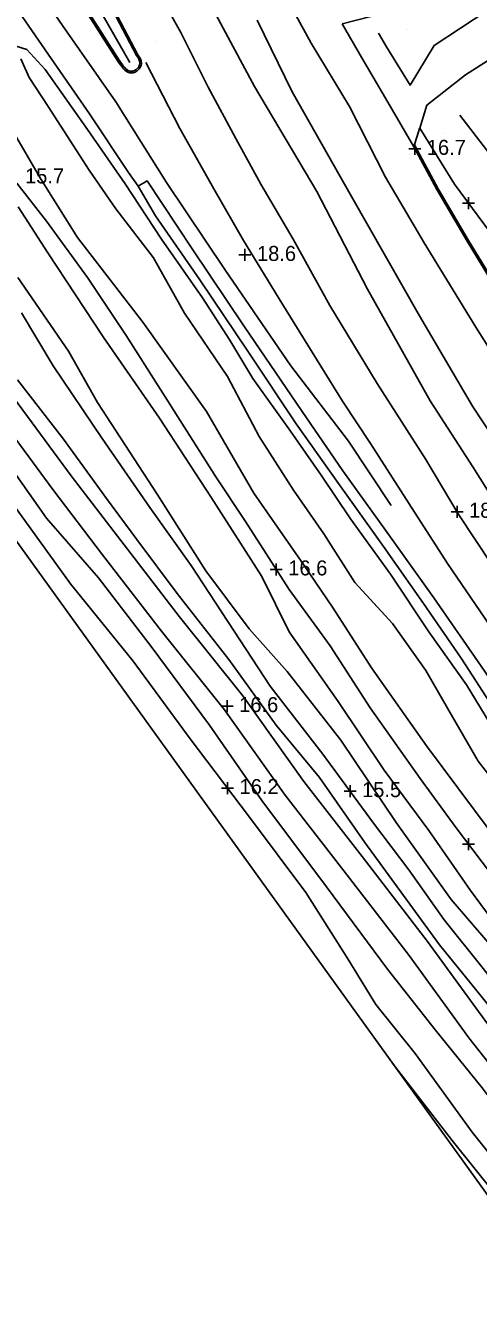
# Model space of a CAD drawing. Extents: x 2316231 to 2323598, y 363169 to 371906.
# Drawn here: x 2318067.7 to 2318218.6, y 368070.9 to 368495.1 of the extents above; entities that cross this region are included whole.
import ezdxf

# ---------------------------------------------------------------- set-up
doc = ezdxf.new("R2010")
doc.units = 0
for name, color, linetype in [('RD_DTM_BkLn1', 7, 'Continuous'), ('RD_DTM_Spot', 7, 'Continuous'), ('RD_DTM_TinHull', 7, 'Continuous'), ('RD_DTM_Void', 7, 'Continuous'), ('RD_EX_Road', 7, 'Continuous')]:
    doc.layers.add(name, color=color, linetype=linetype)

msp = doc.modelspace()

# ---------------------------------------------------------------- linework, layer by layer
at = {"layer": 'RD_DTM_BkLn1'}
for points in [[(2317994.945, 368943.256), (2317999.581, 368922.486), (2318006.415, 368894.237), (2318012.687, 368867.615), (2318018.739, 368844.567), (2318025.715, 368820.723), (2318032.954, 368796.181), (2318042.568, 368767.866), (2318051.932, 368740.972), (2318061.741, 368713.692), (2318072.652, 368684.171), (2318080.313, 368665.019), (2318090.671, 368641.168), (2318103.423, 368611.607), (2318115.122, 368584.84), (2318126.37, 368560.77), (2318140.521, 368532.325), (2318153.45, 368506.603), (2318162.871, 368489.204)], [(2317800.727, 368903.713), (2317822.559, 368871.316), (2317848.195, 368833.555), (2317873.003, 368797.108), (2317897.118, 368762.937), (2317918.852, 368734.909), (2317938.14, 368706.056), (2317957.247, 368676.396), (2317975.021, 368648.353), (2317993.334, 368624.472), (2318012.682, 368595.462), (2318033.529, 368563.765), (2318053.633, 368533.466), (2318080.086, 368495.162), (2318097.769, 368469.694), (2318114.655, 368442.844), (2318134.076, 368413.87), (2318156.078, 368381.786), (2318175.29, 368356.772), (2318189.565, 368335.319)], [(2317941.601, 368736.7), (2317960.274, 368728.753), (2317984.699, 368726.449), (2318000.484, 368696.797), (2318016.398, 368660.117), (2318030.777, 368625.931), (2318048.928, 368588.644), (2318060.554, 368561.456), (2318074.007, 368533.157), (2318086.079, 368511.649), (2318102.491, 368482.766)], [(2318061.187, 368647.202), (2318077.511, 368611.086), (2318095.044, 368571.67), (2318111.086, 368538.72), (2318127.178, 368506.372), (2318144.03, 368474.816), (2318164.713, 368439.858), (2318181.683, 368407.388), (2318202.506, 368370.167)], [(2318108.909, 368511.719), (2318119.482, 368492.765), (2318128.577, 368474.561), (2318137.782, 368457.548), (2318146.113, 368442.318), (2318156.88, 368423.953), (2318169.071, 368401.915), (2318184.84, 368375.946), (2318201.019, 368350.59), (2318211.871, 368332.526), (2318228.82, 368306.879), (2318246.55, 368280.761), (2318262.976, 368258.004), (2318282.016, 368231.101), (2318302.091, 368204.027), (2318315.434, 368185.909), (2318329.38, 368168.609), (2318343.565, 368150.201), (2318359.6, 368130.104), (2318375.72, 368110.741), (2318392.524, 368090.559), (2318408.321, 368071.979), (2318426.423, 368050.577)], [(2318185.287, 368492.561), (2318187.925, 368487.994), (2318195.792, 368475.232), (2318203.788, 368488.501), (2318221.359, 368499.992), (2318235.286, 368506.653)], [(2318144.884, 368496.886), (2318156.518, 368473.032), (2318176.299, 368438.22), (2318198.994, 368398.492), (2318216.607, 368368.391), (2318230.329, 368347.481)], [(2318064.63, 368488.288), (2318068.214, 368487.137), (2318074.265, 368480.517), (2318088.338, 368460.484), (2318100.971, 368442.356), (2318112.977, 368424.001), (2318126.678, 368404.427), (2318135.782, 368390.314), (2318143.492, 368377.589), (2318156.042, 368360.075), (2318166.227, 368345.37), (2318176.028, 368330.835), (2318189.262, 368312.502), (2318202.109, 368293.194), (2318214.635, 368275.596), (2318226.758, 368255.736)], [(2318162.871, 368489.204), (2318175.606, 368468.152), (2318187.577, 368444.658)], [(2318088.982, 368446.98), (2318075.309, 368468.167), (2318068.976, 368477.772), (2318066.161, 368484)], [(2318107.859, 368482.862), (2318119.111, 368460.886), (2318130.428, 368440.788), (2318140.355, 368423.568), (2318153.126, 368402.636), (2318161.797, 368388.669), (2318168.932, 368377.064), (2318173.297, 368370.002), (2318182.582, 368355.913), (2318195.547, 368335.883), (2318208.297, 368315.962), (2318220.737, 368297.799), (2318234.567, 368276.936), (2318251.642, 368253.84), (2318264.372, 368235.965), (2318274.076, 368221.201), (2318287.649, 368203.986)], [(2318212.426, 368465.291), (2318225.687, 368448.005), (2318240.674, 368422.519)], [(2318355.855, 368057.82), (2318343.678, 368075.273), (2318330.507, 368089.394), (2318316.146, 368109.981), (2318299.517, 368132.98), (2318282.749, 368153.403), (2318270.434, 368168.473), (2318255.477, 368186.089), (2318237.276, 368206.022), (2318222.147, 368227.356), (2318201.316, 368255.322), (2318182.996, 368281.225), (2318170.247, 368301.17), (2318160.314, 368315.718), (2318143.83, 368339.378), (2318127.967, 368366.611), (2318106.815, 368396.347), (2318085.034, 368424.592), (2318072.766, 368444.235), (2318063.317, 368460.382)], [(2318088.982, 368446.98), (2318097.836, 368434.035), (2318110.34, 368417.809), (2318120.65, 368399.386), (2318134.973, 368378.306), (2318145.58, 368358.281), (2318156.95, 368340.396), (2318167.051, 368325.848), (2318177.366, 368309.639), (2318189.972, 368295.976), (2318201.094, 368280.379), (2318209.93, 368264.919), (2318218.515, 368250.158), (2318230.767, 368234.318)], [(2318187.577, 368444.658), (2318200.539, 368422.787), (2318217.711, 368394.708), (2318233.95, 368369.075), (2318252.986, 368340.03), (2318268.291, 368316.866), (2318281.97, 368298.278)], [(2318065.283, 368434.72), (2318075.202, 368419.426), (2318093.578, 368391.442), (2318112.318, 368364.431), (2318129.47, 368338.182), (2318146.417, 368311.669), (2318155.547, 368293.272), (2318171.815, 368270.045), (2318187.206, 368247.194), (2318202.073, 368227.148), (2318215.941, 368207.14), (2318227.472, 368191.493), (2318242.967, 368172.384), (2318259.973, 368150.745), (2318282.177, 368123.209), (2318298.547, 368102.353), (2318318.735, 368077.482), (2318335.815, 368056.733)], [(2318066.446, 368399.504), (2318076.913, 368381.814), (2318093.252, 368357.673), (2318109.123, 368334.64), (2318122.921, 368315.342), (2318135.084, 368296.722), (2318149.249, 368275.197), (2318166.746, 368252.522), (2318183.677, 368229.547), (2318195.377, 368214.008), (2318207.147, 368197.314), (2318220.109, 368181.111), (2318240.955, 368154.517), (2318260.303, 368131.092), (2318277.407, 368110.066), (2318296.281, 368084.367), (2318309.867, 368067.368)], [(2318065.109, 368377.195), (2318080.41, 368357.436), (2318094.713, 368337.692), (2318104.768, 368323.939), (2318118.255, 368306.002), (2318135.405, 368284.025), (2318151.231, 368262.135), (2318165.658, 368244.714), (2318180.799, 368223.078), (2318193.589, 368205.419), (2318205.66, 368189.002), (2318216.21, 368176.077), (2318230.793, 368157.957), (2318245.488, 368136.094), (2318263.946, 368112.61), (2318280.426, 368092.862), (2318298.929, 368067.921)], [(2318062.526, 368372.937), (2318082.966, 368345.23), (2318099.539, 368323.634), (2318119.076, 368298.241), (2318140.135, 368271.917), (2318160.44, 368243.459), (2318179.85, 368218.416), (2318201.631, 368190.149), (2318221.56, 368162.756), (2318240.24, 368139.081), (2318253.714, 368121.51), (2318272.577, 368096.156), (2318289.243, 368073.957), (2318307.562, 368049.903), (2318326.562, 368024.861), (2318345.535, 367999.785), (2318365.417, 367973.496), (2318386.282, 367946.017), (2318406.807, 367919.061), (2318420.962, 367899.448), (2318438.931, 367877.928), (2318456.556, 367853.986), (2318469.944, 367835.395)], [(2318056.375, 368368.287), (2318076.805, 368340.594), (2318093.425, 368318.936), (2318113.01, 368293.482), (2318133.982, 368267.266), (2318154.253, 368238.856), (2318173.75, 368213.701), (2318195.459, 368185.527), (2318215.414, 368158.099), (2318234.154, 368134.347), (2318247.561, 368116.863), (2318266.401, 368091.54), (2318283.093, 368069.307), (2318301.424, 368045.238), (2318320.416, 368020.205), (2318339.386, 367995.134), (2318359.272, 367968.84), (2318380.144, 367941.35), (2318400.613, 367914.469), (2318414.869, 367894.715), (2318432.862, 367873.168), (2318450.323, 367849.448), (2318463.81, 367830.721)], [(2318202.506, 368370.167), (2318216.755, 368348.148), (2318228.352, 368329.602), (2318241.236, 368310.667), (2318255.534, 368288.889)], [(2318063.203, 368347.569), (2318074.757, 368331.141), (2318092.055, 368311.174), (2318109.588, 368288.39), (2318129.015, 368262.148), (2318146.494, 368237.065), (2318168.01, 368208.303), (2318188.288, 368180.892), (2318204.322, 368160.651), (2318219.793, 368141.386), (2318241.489, 368112.527), (2318261.827, 368084.839), (2318278.748, 368062.754)], [(2318061.211, 368339.125), (2318082.7, 368309.256), (2318103.572, 368283.517), (2318122.578, 368257.613), (2318142.354, 368231.562), (2318161.062, 368206.453), (2318175.046, 368184.327), (2318184.363, 368169.119), (2318197.518, 368152.867), (2318216.475, 368126.65), (2318237.719, 368100.176), (2318257.912, 368072.115), (2318276.273, 368048.114), (2318288.317, 368030.553), (2318303.261, 368012.612), (2318315.668, 367995.833), (2318331.299, 367972.861), (2318350.254, 367950.868), (2318368.642, 367928.624), (2318380.444, 367910.149), (2318398.447, 367887.605), (2318414.704, 367864.884), (2318425.677, 367852.705), (2318433.784, 367839.665)], [(2318253.003, 368067.143), (2318231.874, 368096.313), (2318209.79, 368123.837), (2318189.896, 368149.691)]]:
    msp.add_lwpolyline(points, dxfattribs=at)
at = {"layer": 'RD_DTM_Spot'}
for p, q in [((2318111.437, 368489.955), (2318111.437, 368489.955)), ((2318194.834, 368493.888), (2318194.834, 368493.888)), ((2318206.828, 368459.082), (2318206.828, 368459.082))]:
    msp.add_line(p, q, dxfattribs=at)
at = {"layer": 'RD_DTM_TinHull'}
msp.add_lwpolyline([(2319557.442, 369523.873), (2318254.179, 368711.432), (2318782.433, 367887.547), (2318500.627, 367718.473), (2317350.395, 369314.708)], dxfattribs=at)
at = {"layer": 'RD_DTM_Void'}
for p, q in [((2318197.385, 368452.058), (2318197.385, 368456.058)), ((2318195.385, 368454.058), (2318199.385, 368454.058)), ((2318213.279, 368435.995), (2318217.279, 368435.995)), ((2318215.279, 368433.995), (2318215.279, 368437.995)), ((2318138.832, 368418.734), (2318142.832, 368418.734)), ((2318140.832, 368416.734), (2318140.832, 368420.734)), ((2318209.452, 368333.223), (2318213.452, 368333.223)), ((2318211.452, 368331.223), (2318211.452, 368335.223)), ((2318151.248, 368312.029), (2318151.248, 368316.029)), ((2318149.248, 368314.029), (2318153.248, 368314.029)), ((2318134.905, 368266.513), (2318134.905, 368270.513)), ((2318132.905, 368268.513), (2318136.905, 368268.513)), ((2318133.015, 368241.231), (2318137.015, 368241.231)), ((2318135.015, 368239.231), (2318135.015, 368243.231)), ((2318173.824, 368240.203), (2318177.824, 368240.203)), ((2318175.824, 368238.203), (2318175.824, 368242.203)), ((2318215.254, 368220.601), (2318215.254, 368224.601)), ((2318213.254, 368222.601), (2318217.254, 368222.601))]:
    msp.add_line(p, q, dxfattribs=at)
at = {"layer": 'RD_EX_Road'}
for points in [[(2317998.755, 368731.641), (2318003.419, 368718.152), (2318012.136, 368692.331), (2318019.447, 368673.047), (2318026.101, 368656.316), (2318032.711, 368641.006), (2318038.852, 368625.793), (2318045.976, 368609.362), (2318053.257, 368592.774), (2318058.396, 368581.571), (2318066.552, 368563.838), (2318073.404, 368548.972), (2318081.107, 368532.804), (2318088.439, 368517.745), (2318096.132, 368502.504), (2318105.193, 368485.383)], [(2318021.088, 368667.569), (2318025.639, 368656.125), (2318032.25, 368640.813), (2318038.39, 368625.6), (2318045.518, 368609.162), (2318052.801, 368592.569), (2318057.941, 368581.362), (2318066.098, 368563.628), (2318072.951, 368548.76), (2318080.656, 368532.587), (2318087.991, 368517.523), (2318095.688, 368502.275), (2318104.739, 368485.171)], [(2318098.533, 368483.268), (2318083.037, 368507.588), (2318067.623, 368530.812), (2318053.566, 368552.565), (2318037.807, 368577.584), (2318019.038, 368607.17)], [(2318098.944, 368483.553), (2318083.456, 368507.86), (2318068.042, 368531.086), (2318053.988, 368552.834), (2318038.23, 368577.851), (2318019.458, 368607.441)], [(2318199.017, 368460.997), (2318201.397, 368468.577), (2318214.285, 368478.754), (2318228.939, 368488.001), (2318249.617, 368499.954), (2318238.572, 368523.145), (2318216.69, 368511.086), (2318196.538, 368502.826), (2318182.772, 368498.151), (2318173.223, 368495.644)], [(2318061.203, 368506.143), (2318075.287, 368485.545), (2318089.083, 368465.754), (2318102.038, 368446.133), (2318105.205, 368441.613), (2318108.218, 368443.375), (2318123.248, 368420.766), (2318140.401, 368395.082), (2318159.883, 368366.602), (2318173.451, 368346.799), (2318187.621, 368327.115), (2318203.747, 368304.551), (2318220.506, 368280.385), (2318238.247, 368253.557), (2318254.385, 368231.245), (2318256.323, 368228.817)], [(2318197.023, 368454.723), (2318188.426, 368469.652), (2318179.697, 368484.39), (2318173.223, 368495.644)], [(2318199.017, 368460.997), (2318210.643, 368442.249), (2318232.733, 368412.451), (2318252.372, 368422.613), (2318238.989, 368450.034), (2318223.375, 368480.816)], [(2318197.023, 368454.723), (2318198.961, 368460.82), (2318199.017, 368460.997)], [(2318197.023, 368454.723), (2318204.754, 368440.541), (2318214.813, 368423.321), (2318224.827, 368406.944), (2318233.375, 368392.279), (2318239.791, 368381.687)], [(2318197.462, 368454.962), (2318205.189, 368440.787), (2318215.243, 368423.578), (2318225.256, 368407.201), (2318233.805, 368392.535), (2318240.218, 368381.946)], [(2318064.843, 368442.592), (2318074.768, 368429.946), (2318088.399, 368411.178), (2318101.282, 368391.918), (2318115.026, 368370.286), (2318131.073, 368344.894), (2318140.957, 368330.021), (2318155.59, 368307.364), (2318169.196, 368288.596), (2318182.51, 368267.976), (2318199.126, 368244.436), (2318210.801, 368228.476), (2318225.729, 368208.779), (2318245.159, 368184.041), (2318266.743, 368158.854), (2318285.257, 368133.733), (2318305.29, 368109.704), (2318321.585, 368087.404), (2318334.294, 368071.25), (2318350.865, 368048.733)], [(2318105.205, 368441.613), (2318110.997, 368431.768), (2318125.813, 368410.494), (2318141.995, 368386.341), (2318157.889, 368362.49), (2318171.998, 368342.662), (2318186.995, 368321.605), (2318200.313, 368302.681), (2318212.813, 368284.469), (2318224.867, 368265.898), (2318238.039, 368246.517), (2318253.806, 368225.398), (2318256.323, 368228.817)], [(2318065.184, 368411.265), (2318082.003, 368386.653), (2318091.762, 368369.627), (2318111.552, 368339.076), (2318127.767, 368313.527), (2318142.191, 368294.276), (2318154.88, 368280.047), (2318172.738, 368257.13), (2318191.127, 368229.747), (2318209.448, 368204.085), (2318227.839, 368182.852), (2318237.827, 368171.854), (2318253.753, 368151.673), (2318273.075, 368126.972), (2318292.213, 368100.562), (2318312.677, 368075.569), (2318329.975, 368055.506)]]:
    msp.add_lwpolyline(points, dxfattribs=at)
for points in [[(2318105.193, 368485.383), (2318106.354, 368482.552), (2318104.892, 368480.004), (2318102.339, 368479.384), (2318100.429, 368480.748), (2318098.533, 368483.268)], [(2318104.739, 368485.171), (2318105.798, 368482.589), (2318104.565, 368480.439), (2318102.444, 368479.924), (2318100.782, 368481.11), (2318098.944, 368483.553)]]:
    msp.add_spline(points, degree=3, dxfattribs=at)

# ---------------------------------------------------------------- texts
at = {"layer": 'RD_DTM_Void'}
for s, p in [('16.7', (2318201.385, 368452.058)), ('15.7', (2318067.58, 368442.55)), ('18.6', (2318144.832, 368416.734)), ('18.9', (2318215.452, 368331.223)), ('16.6', (2318155.248, 368312.029)), ('16.6', (2318138.905, 368266.513)), ('16.2', (2318139.015, 368239.231)), ('15.5', (2318179.824, 368238.203))]:
    msp.add_text(s, height=5, dxfattribs=at).set_placement(p)

doc.saveas('drawing.dxf')
